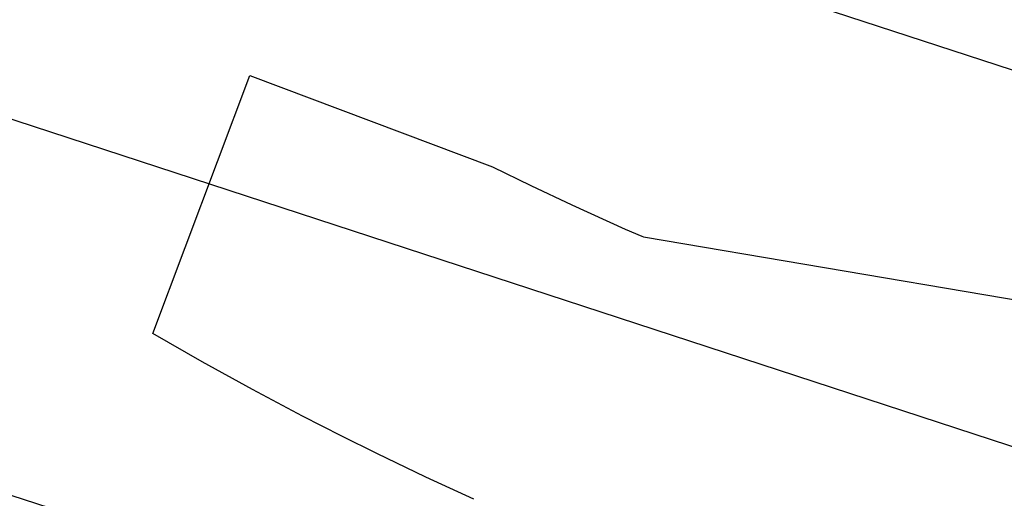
# Model space of a CAD drawing. Header units: metres. Extents: x -5203299 to 2078834, y 245743 to 5817682.
# Tile 777 of 1056: x 366527.39 to 366536.49, y 5814018.2 to 5814022.63. Entities that reach past the tile are written whole.
import ezdxf

# ---------------------------------------------------------------- set-up
doc = ezdxf.new("R2010")
doc.units = ezdxf.units.M
doc.header["$LTSCALE"] = 0.5
doc.layers.add('99.04_Ausf Ketziner Str-S-Markierung-Hilfslinien', color=6, linetype='Continuous', lineweight=25, true_color=0xff00ff)
doc.layers.add('AutoTurn-Lastzug mit Sattelzug', color=7, linetype='Continuous', lineweight=9)
doc.layers.add('Keine', color=7, linetype='Continuous', lineweight=9)

# ---------------------------------------------------------------- blocks, each defined once
blk = doc.blocks.new('_23-07-06_Massenplan_TB_Weiterführende Schule (3D)')
at = {"layer": '99.04_Ausf Ketziner Str-S-Markierung-Hilfslinien', "flags": 128}
for points in [[(-54.2591, -184.1968), (-129.6764, -159.4964), (-220.3479, -129.8, 0.015174), (-238.0046, -124.6048), (-239.7926, -124.1371, 0.009438), (-254.4634, -120.5945), (-254.4634, -120.5945, -0.009438), (-269.1482, -117.0485), (-269.1482, -117.0485), (-274.7037, -115.5954)], [(-275.3974, -118.2462), (-238.8421, -127.8071), (-238.8421, -127.8071, -0.015174), (-221.3781, -132.9456), (-221.3781, -132.9456), (-55.2894, -187.3424)], [(-276.0908, -120.897), (-268.9752, -122.758), (-268.9752, -122.758, -0.010899), (-254.2952, -126.9414), (-254.2952, -126.9414), (-254.2952, -126.9414, 0.010899), (-243.8231, -129.9256), (-243.8231, -129.9256), (-239.6797, -131.0093, -0.015174), (-222.4084, -136.0912), (-56.3193, -190.4881)]]:
    blk.add_lwpolyline(points, format="xyb", dxfattribs=at)
blk = doc.blocks.new('Gruppe-985')
at = {"layer": 'AutoTurn-Lastzug mit Sattelzug', "color": 252, "linetype": 'Continuous', "lineweight": 25, "true_color": 0x888888, "flags": 128}
blk.add_lwpolyline([(-61.2153, -187.5193), (-61.6583, -187.3153), (-62.1133, -187.0973), (-62.4373, -186.9363), (-62.7993, -186.7513), (-63.2643, -186.5043), (-63.7293, -186.2473), (-64.1853, -185.9853), (-63.2883, -183.5983), (-61.0423, -184.4423), (-60.6883, -184.6173), (-60.3093, -184.7963), (-59.8153, -185.0203), (-59.6633, -185.0863), (-59.6473, -185.0903), (-51.2763, -186.5093)], dxfattribs=at)
blk = doc.blocks.new('Gruppe-986')
at = {"layer": 'Keine', "color": 7, "transparency": 33554687}
blk.add_blockref('Gruppe-985', (0, 0), dxfattribs=at)
blk = doc.blocks.new('_BE Phase 2 (3D)')
at = {"layer": 'Keine', "color": 7, "transparency": 33554687}
blk.add_blockref('Gruppe-986', (0, 0), dxfattribs=at)

msp = doc.modelspace()

# ---------------------------------------------------------------- block references
at = {"layer": 'Keine', "color": 1}
msp.add_blockref('_23-07-06_Massenplan_TB_Weiterführende Schule (3D)', (366592.8035, 5814205.7079), dxfattribs=at)

# ---------------------------------------------------------------- next in the draw order: block references
msp.add_blockref('_BE Phase 2 (3D)', (366592.8035, 5814205.7079), dxfattribs=at)

doc.saveas('drawing.dxf')
